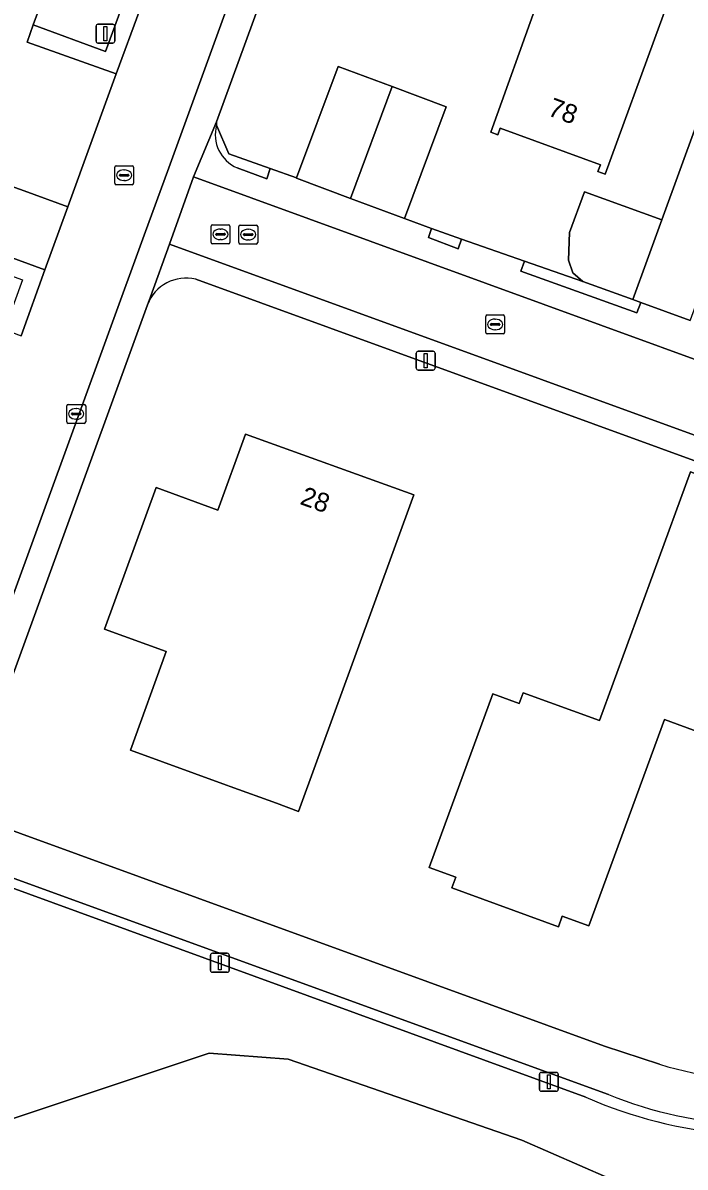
# Model space of a CAD drawing. Extents: x 155275 to 156265, y 382654 to 383635.
# Drawn here: x 156085 to 156120, y 382991.7 to 383052.2 of the extents above; entities that cross this region are included whole.
import ezdxf

# ---------------------------------------------------------------- set-up
doc = ezdxf.new("R2010")
doc.units = 0
for name, color, linetype in [('IMGEO_Berm_groen', 7, 'Continuous'), ('IMGEO_Erf', 7, 'Continuous'), ('IMGEO_Groenvoorziening', 7, 'Continuous'), ('IMGEO_Haag', 7, 'Continuous'), ('IMGEO_Hek', 7, 'Continuous'), ('IMGEO_Kolk', 7, 'Continuous'), ('IMGEO_Lichtmast', 7, 'Continuous'), ('IMGEO_Loofbos', 7, 'Continuous'), ('IMGEO_Pand', 7, 'Continuous'), ('IMGEO_Pand_nummerreeks', 7, 'Continuous'), ('IMGEO_Rijbaan_lokaal_open', 7, 'Continuous'), ('IMGEO_Rioolput', 7, 'Continuous'), ('IMGEO_Voetpad_open', 7, 'Continuous')]:
    doc.layers.add(name, color=color, linetype=linetype)

msp = doc.modelspace()

# ---------------------------------------------------------------- linework, layer by layer
at = {"layer": 'IMGEO_Berm_groen'}
msp.add_lwpolyline([(156090.284, 383053.184), (156086.435, 383054.534), (156085.528, 383052.049), (156089.352, 383050.651)], close=True, dxfattribs=at)
at = {"layer": 'IMGEO_Erf'}
for points in [[(156103.852, 383070.606), (156095.217, 383046.918), (156095.219, 383046.751), (156095.863, 383045.238), (156098.061, 383044.464), (156099.459, 383043.972), (156101.66, 383049.856), (156104.517, 383048.788), (156107.374, 383047.719), (156105.165, 383041.811), (156106.597, 383041.285), (156108.173, 383040.713), (156111.509, 383039.558), (156114.602, 383038.487), (156114.06, 383038.937), (156113.83, 383039.603), (156113.894, 383041.075), (156114.677, 383043.225), (156118.766, 383041.736), (156125.274, 383059.615)], [(156119.718, 383054.968), (156118.65, 383052.014), (156115.774, 383044.167), (156115.397, 383044.307), (156115.522, 383044.653), (156110.223, 383046.589), (156110.101, 383046.24), (156109.721, 383046.381), (156112.152, 383053.113)], [(156131.682, 383038.986), (156134.636, 383037.921), (156133.951, 383036.021), (156136.303, 383035.173), (156134.937, 383031.336), (156138.058, 383030.158), (156138.216, 383030.186), (156143.273, 383028.341), (156144.607, 383031.989), (156147.002, 383031.113), (156149.397, 383030.237), (156148.07, 383026.594), (156152.844, 383024.959), (156149.186, 383018.741), (156143.22, 383020.724), (156094.122, 383038.599)], [(156091.571, 383037.246), (156081.777, 383010.406), (156115.75, 382998.05), (156118.656, 382997.086)]]:
    msp.add_lwpolyline(points, dxfattribs=at)
for points in [[(156105.657, 383027.193), (156099.564, 383010.462), (156098.389, 383010.89), (156095.937, 383011.783), (156095.74, 383011.855), (156090.666, 383013.703), (156092.563, 383018.912), (156089.298, 383020.101), (156092.023, 383027.583), (156095.288, 383026.394), (156096.749, 383030.406)], [(156125.142, 383026.633), (156123.238, 383021.402), (156120.791, 383014.64), (156118.911, 383015.324), (156114.915, 383004.402), (156113.507, 383004.917), (156113.3, 383004.354), (156107.675, 383006.413), (156107.882, 383006.976), (156106.473, 383007.492), (156109.832, 383016.671), (156111.221, 383016.171), (156111.437, 383016.739), (156115.473, 383015.267), (156118.365, 383023.156), (156120.294, 383028.41)]]:
    msp.add_lwpolyline(points, close=True, dxfattribs=at)
for centre, radius, start, end in [((156093.602, 383036.498), 2.165, 76.10854, 159.77265), ((156124.471, 383016.165), 19.945, 253.0485, 294.61573)]:
    msp.add_arc(centre, radius, start, end, dxfattribs=at)
at = {"layer": 'IMGEO_Groenvoorziening'}
for points in [[(156096.313, 383044.493), (156097.875, 383043.907), (156098.061, 383044.464), (156095.863, 383045.238), (156095.219, 383046.751)], [(156114.755, 382995.353), (156081.149, 383007.607), (156080.84, 383007.721), (156078.202, 383000.551), (156075.834, 382994.067)], [(156081.011, 383008.187), (156080.84, 383007.721), (156081.149, 383007.607), (156114.755, 382995.353)], [(156115.948, 382995.484), (156081.011, 383008.187)], [(156073.303, 382988.713), (156072.657, 382987.773), (156073.492, 382986.725), (156075.304, 382985.796), (156077.562, 382984.957), (156079.546, 382990.537), (156082.811, 382993.672), (156094.832, 382997.677), (156099.005, 382997.351), (156111.368, 382993.074), (156119.043, 382989.728), (156129.312, 382987.082), (156131.301, 382985.53)]]:
    msp.add_lwpolyline(points, dxfattribs=at)
for points in [[(156108.173, 383040.713), (156106.597, 383041.285), (156106.427, 383040.804), (156107.995, 383040.217)], [(156114.602, 383038.487), (156111.509, 383039.558), (156111.325, 383039.02), (156117.449, 383036.823), (156117.657, 383037.373), (156117.234, 383037.527)]]:
    msp.add_lwpolyline(points, close=True, dxfattribs=at)
for centre, radius, start, end in [((156097.069, 383046.253), 1.916, 164.94866, 246.75167), ((156124.433, 383017.317), 24.002, 246.22081, 283.98667), ((156124.433, 383017.317), 24.002, 246.22081, 283.98667), ((156124.436, 383016.677), 22.829, 248.17371, 285.80889)]:
    msp.add_arc(centre, radius, start, end, dxfattribs=at)
at = {"layer": 'IMGEO_Haag'}
for points in [[(156096.313, 383044.493), (156097.875, 383043.907), (156098.061, 383044.464), (156095.863, 383045.238), (156095.219, 383046.751)], [(156115.948, 382995.484), (156081.011, 383008.187), (156080.84, 383007.721), (156081.149, 383007.607), (156114.755, 382995.353)]]:
    msp.add_lwpolyline(points, dxfattribs=at)
for points in [[(156108.173, 383040.713), (156106.597, 383041.285), (156106.427, 383040.804), (156107.995, 383040.217)], [(156114.602, 383038.487), (156111.509, 383039.558), (156111.325, 383039.02), (156117.449, 383036.823), (156117.657, 383037.373), (156117.234, 383037.527)]]:
    msp.add_lwpolyline(points, close=True, dxfattribs=at)
for centre, radius, start, end in [((156097.069, 383046.253), 1.916, 164.94866, 246.75167), ((156124.433, 383017.317), 24.002, 246.22081, 283.98667), ((156124.436, 383016.677), 22.829, 248.17371, 285.80889)]:
    msp.add_arc(centre, radius, start, end, dxfattribs=at)
at = {"layer": 'IMGEO_Hek'}
for points in [[(156098.061, 383044.464), (156095.863, 383045.238), (156095.219, 383046.751)], [(156099.459, 383043.972), (156098.061, 383044.464)], [(156106.597, 383041.285), (156105.165, 383041.811)], [(156108.173, 383040.713), (156106.597, 383041.285)], [(156111.509, 383039.558), (156108.173, 383040.713)], [(156114.602, 383038.487), (156111.509, 383039.558)]]:
    msp.add_lwpolyline(points, dxfattribs=at)
at = {"layer": 'IMGEO_Kolk'}
for p, q in [((156096.396, 383040.536), (156096.396, 383041.388)), ((156096.471, 383041.462), (156097.323, 383041.462)), ((156096.655, 383040.956), (156096.655, 383040.968)), ((156096.698, 383041.005), (156097.096, 383041.005)), ((156096.884, 383041.242), (156096.909, 383041.242)), ((156097.139, 383040.968), (156097.139, 383040.956)), ((156097.397, 383041.388), (156097.397, 383040.536)), ((156097.323, 383040.462), (156096.471, 383040.462)), ((156097.093, 383040.919), (156096.695, 383040.919)), ((156096.907, 383040.682), (156096.882, 383040.682)), ((156109.532, 383036.712), (156110.384, 383036.712)), ((156109.457, 383035.786), (156109.457, 383036.638)), ((156109.716, 383036.206), (156109.716, 383036.218)), ((156110.154, 383036.169), (156109.756, 383036.169)), ((156109.759, 383036.255), (156110.157, 383036.255)), ((156109.945, 383036.492), (156109.97, 383036.492)), ((156110.2, 383036.218), (156110.2, 383036.206)), ((156110.458, 383036.638), (156110.458, 383035.786)), ((156110.384, 383035.712), (156109.532, 383035.712)), ((156109.968, 383035.932), (156109.943, 383035.932)), ((156087.299, 383031.055), (156087.299, 383031.907)), ((156087.374, 383031.981), (156088.226, 383031.981)), ((156088.3, 383031.907), (156088.3, 383031.055)), ((156087.558, 383031.475), (156087.558, 383031.487)), ((156087.996, 383031.438), (156087.598, 383031.438)), ((156087.601, 383031.524), (156087.999, 383031.524)), ((156087.787, 383031.761), (156087.812, 383031.761)), ((156088.042, 383031.487), (156088.042, 383031.475)), ((156088.226, 383030.981), (156087.374, 383030.981)), ((156087.81, 383031.201), (156087.785, 383031.201))]:
    msp.add_line(p, q, dxfattribs=at)
for points in [[(156096.396, 383040.536), (156096.396, 383041.388)], [(156096.471, 383041.462), (156097.323, 383041.462)], [(156097.397, 383041.388), (156097.397, 383040.536)], [(156097.323, 383040.462), (156096.471, 383040.462)], [(156109.532, 383036.712), (156110.384, 383036.712)], [(156109.457, 383035.786), (156109.457, 383036.638)], [(156110.458, 383036.638), (156110.458, 383035.786)], [(156110.384, 383035.712), (156109.532, 383035.712)], [(156087.299, 383031.055), (156087.299, 383031.907)], [(156087.374, 383031.981), (156088.226, 383031.981)], [(156088.3, 383031.907), (156088.3, 383031.055)], [(156088.226, 383030.981), (156087.374, 383030.981)]]:
    msp.add_lwpolyline(points, dxfattribs=at)
for centre, radius, start, end in [((156096.473, 383041.386), 0.0765, 91.55205, 178.44795), ((156096.473, 383041.386), 0.0765, 91.55205, 178.44795), ((156096.695, 383040.965), 0.0403, 85.87752, 175.75265), ((156096.692, 383040.955), 0.0366, 178.93798, 274.71019), ((156097.096, 383040.962), 0.043, 264.86636, 352.45326), ((156097.1, 383040.967), 0.0386, 1.73085, 96.63898), ((156097.321, 383041.386), 0.0765, 1.55205, 88.44795), ((156097.321, 383041.386), 0.0765, 1.55205, 88.44795), ((156096.473, 383040.538), 0.0765, 181.55205, 268.44795), ((156096.473, 383040.538), 0.0765, 181.55205, 268.44795), ((156097.321, 383040.538), 0.0765, 271.55205, 358.44795), ((156097.321, 383040.538), 0.0765, 271.55205, 358.44795), ((156109.534, 383036.636), 0.0765, 91.55205, 178.44795), ((156109.534, 383036.636), 0.0765, 91.55205, 178.44795), ((156110.382, 383036.636), 0.0765, 1.55205, 88.44795), ((156110.382, 383036.636), 0.0765, 1.55205, 88.44795), ((156109.756, 383036.215), 0.0403, 85.87752, 175.75265), ((156109.753, 383036.205), 0.0366, 178.93798, 274.71019), ((156110.157, 383036.212), 0.043, 264.86636, 352.45326), ((156110.161, 383036.217), 0.0386, 1.73085, 96.63898), ((156109.534, 383035.788), 0.0765, 181.55205, 268.44795), ((156109.534, 383035.788), 0.0765, 181.55205, 268.44795), ((156110.382, 383035.788), 0.0765, 271.55205, 358.44795), ((156110.382, 383035.788), 0.0765, 271.55205, 358.44795), ((156087.376, 383031.905), 0.0765, 91.55205, 178.44795), ((156087.376, 383031.905), 0.0765, 91.55205, 178.44795), ((156088.224, 383031.905), 0.0765, 1.55205, 88.44795), ((156088.224, 383031.905), 0.0765, 1.55205, 88.44795), ((156087.598, 383031.484), 0.0403, 85.87752, 175.75265), ((156087.595, 383031.474), 0.0366, 178.93798, 274.71019), ((156087.999, 383031.481), 0.043, 264.86636, 352.45326), ((156088.003, 383031.486), 0.0386, 1.73085, 96.63898), ((156087.376, 383031.057), 0.0765, 181.55205, 268.44795), ((156087.376, 383031.057), 0.0765, 181.55205, 268.44795), ((156088.224, 383031.057), 0.0765, 271.55205, 358.44795), ((156088.224, 383031.057), 0.0765, 271.55205, 358.44795)]:
    msp.add_arc(centre, radius, start, end, dxfattribs=at)
for centre, major_axis, ratio, start_param, end_param in [((156096.883, 383040.962), (-0.387, 0.002), 0.722429, 4.712389, 7.853982), ((156096.908, 383040.962), (-0.39, 0.002), 0.717154, 1.570796, 4.712389), ((156109.944, 383036.212), (-0.387, 0.002), 0.722429, 4.712389, 7.853982), ((156109.969, 383036.212), (-0.39, 0.002), 0.717154, 1.570796, 4.712389), ((156087.786, 383031.481), (-0.387, 0.002), 0.722429, 4.712389, 7.853982), ((156087.811, 383031.481), (-0.39, 0.002), 0.717154, 1.570796, 4.712389)]:
    msp.add_ellipse(centre, major_axis=major_axis, ratio=ratio, start_param=start_param, end_param=end_param, dxfattribs=at)
at = {"layer": 'IMGEO_Lichtmast'}
for p, q in [((156088.847, 383051.188), (156088.847, 383051.988)), ((156088.847, 383051.988), (156088.847, 383051.188)), ((156088.947, 383052.088), (156089.737, 383052.088)), ((156089.737, 383052.088), (156088.947, 383052.088)), ((156089.837, 383051.988), (156089.837, 383051.188)), ((156089.837, 383051.188), (156089.837, 383051.988)), ((156089.737, 383051.088), (156088.947, 383051.088)), ((156088.947, 383051.088), (156089.737, 383051.088)), ((156105.787, 383033.897), (156105.787, 383034.697)), ((156105.787, 383034.697), (156105.787, 383033.897)), ((156105.887, 383034.797), (156106.677, 383034.797)), ((156106.677, 383034.797), (156105.887, 383034.797)), ((156106.777, 383034.697), (156106.777, 383033.897)), ((156106.777, 383033.897), (156106.777, 383034.697)), ((156106.677, 383033.797), (156105.887, 383033.797)), ((156105.887, 383033.797), (156106.677, 383033.797)), ((156094.899, 383002.056), (156094.899, 383002.856)), ((156094.899, 383002.856), (156094.899, 383002.056)), ((156094.999, 383002.956), (156095.789, 383002.956)), ((156095.789, 383002.956), (156094.999, 383002.956)), ((156095.889, 383002.856), (156095.889, 383002.056)), ((156095.889, 383002.056), (156095.889, 383002.856)), ((156095.789, 383001.956), (156094.999, 383001.956)), ((156094.999, 383001.956), (156095.789, 383001.956)), ((156112.303, 382995.758), (156112.303, 382996.558)), ((156112.303, 382996.558), (156112.303, 382995.758)), ((156112.403, 382996.658), (156113.193, 382996.658)), ((156113.193, 382996.658), (156112.403, 382996.658)), ((156113.293, 382996.558), (156113.293, 382995.758)), ((156113.293, 382995.758), (156113.293, 382996.558)), ((156113.193, 382995.658), (156112.403, 382995.658)), ((156112.403, 382995.658), (156113.193, 382995.658))]:
    msp.add_line(p, q, dxfattribs=at)
for points in [[(156089.267, 383051.963), (156089.417, 383051.963), (156089.417, 383051.213), (156089.267, 383051.213), (156089.267, 383051.963)], [(156106.207, 383034.672), (156106.357, 383034.672), (156106.357, 383033.922), (156106.207, 383033.922), (156106.207, 383034.672)], [(156095.319, 383002.831), (156095.469, 383002.831), (156095.469, 383002.081), (156095.319, 383002.081), (156095.319, 383002.831)], [(156112.723, 382996.533), (156112.873, 382996.533), (156112.873, 382995.783), (156112.723, 382995.783), (156112.723, 382996.533)]]:
    msp.add_lwpolyline(points, dxfattribs=at)
for centre, start, end in [((156088.947, 383051.988), 90, 180), ((156088.947, 383051.988), 90, 180), ((156089.737, 383051.988), 0, 90), ((156089.737, 383051.988), 360, 90), ((156088.947, 383051.188), 180, 270), ((156088.947, 383051.188), 180, 270), ((156089.737, 383051.188), 270, 0), ((156089.737, 383051.188), 270, 0), ((156105.887, 383034.697), 90, 180), ((156105.887, 383034.697), 90, 180), ((156106.677, 383034.697), 0, 90), ((156106.677, 383034.697), 360, 90), ((156105.887, 383033.897), 180, 270), ((156105.887, 383033.897), 180, 270), ((156106.677, 383033.897), 270, 0), ((156106.677, 383033.897), 270, 0), ((156094.999, 383002.856), 90, 180), ((156094.999, 383002.856), 90, 180), ((156095.789, 383002.856), 0, 90), ((156095.789, 383002.856), 360, 90), ((156094.999, 383002.056), 180, 270), ((156094.999, 383002.056), 180, 270), ((156095.789, 383002.056), 270, 0), ((156095.789, 383002.056), 270, 0), ((156112.403, 382996.558), 90, 180), ((156112.403, 382996.558), 90, 180), ((156113.193, 382996.558), 0, 90), ((156113.193, 382996.558), 360, 90), ((156112.403, 382995.758), 180, 270), ((156112.403, 382995.758), 180, 270), ((156113.193, 382995.758), 270, 0), ((156113.193, 382995.758), 270, 0)]:
    msp.add_arc(centre, 0.1, start, end, dxfattribs=at)
at = {"layer": 'IMGEO_Loofbos'}
msp.add_lwpolyline([(156129.312, 382987.082), (156119.043, 382989.728), (156111.368, 382993.074), (156099.005, 382997.351), (156094.832, 382997.677), (156082.811, 382993.672), (156079.546, 382990.537), (156077.562, 382984.957), (156089.999, 382980.338)], dxfattribs=at)
at = {"layer": 'IMGEO_Pand'}
for points in [[(156121.73, 383060.506), (156123.385, 383063.493), (156123.008, 383063.625), (156122.48, 383062.745), (156116.837, 383064.813), (156117.18, 383065.753), (156116.804, 383065.89), (156115.801, 383063.139), (156112.152, 383053.113), (156109.721, 383046.381), (156110.101, 383046.24), (156110.223, 383046.589), (156115.522, 383044.653), (156115.397, 383044.307), (156115.774, 383044.167), (156118.65, 383052.014), (156119.718, 383054.968)], [(156124.4, 383047.687), (156127.215, 383046.665), (156131.145, 383057.485), (156125.274, 383059.615), (156118.766, 383041.736), (156117.99, 383039.605), (156117.234, 383037.527), (156117.657, 383037.373), (156120.28, 383036.417), (156120.294, 383036.455)], [(156104.517, 383048.788), (156101.66, 383049.856), (156099.459, 383043.972), (156099.45, 383043.948), (156102.307, 383042.879)], [(156104.517, 383048.788), (156102.307, 383042.879), (156105.165, 383041.811), (156107.374, 383047.719)], [(156118.766, 383041.736), (156114.677, 383043.225), (156113.894, 383041.075), (156113.83, 383039.603), (156114.06, 383038.937), (156114.602, 383038.487), (156117.234, 383037.527), (156117.99, 383039.605)], [(156105.657, 383027.193), (156096.749, 383030.406), (156095.288, 383026.394), (156092.023, 383027.583), (156089.298, 383020.101), (156092.563, 383018.912), (156090.666, 383013.703), (156095.74, 383011.855), (156095.937, 383011.783), (156098.389, 383010.89), (156099.564, 383010.462)], [(156123.238, 383021.402), (156125.142, 383026.633), (156120.294, 383028.41), (156118.365, 383023.156), (156115.473, 383015.267), (156111.437, 383016.739), (156111.221, 383016.171), (156109.832, 383016.671), (156106.473, 383007.492), (156107.882, 383006.976), (156107.675, 383006.413), (156113.3, 383004.354), (156113.507, 383004.917), (156114.915, 383004.402), (156118.911, 383015.324), (156120.791, 383014.64)]]:
    msp.add_lwpolyline(points, close=True, dxfattribs=at)
at = {"layer": 'IMGEO_Rijbaan_lokaal_open'}
for points in [[(156073.935, 382993.112), (156074.952, 382995.838), (156091.394, 383040.941), (156092.689, 383044.492), (156116.502, 383109.964)], [(156091.159, 383052.853), (156089.919, 383049.467), (156088.644, 383045.975), (156087.352, 383042.439), (156086.133, 383039.105), (156084.887, 383035.615)]]:
    msp.add_lwpolyline(points, dxfattribs=at)
msp.add_lwpolyline([(156092.738, 383040.458), (156142.11, 383022.501), (156143.388, 383026.042), (156093.999, 383044.02)], close=True, dxfattribs=at)
at = {"layer": 'IMGEO_Rioolput'}
for p, q in [((156089.908, 383044.602), (156090.76, 383044.602)), ((156089.833, 383043.676), (156089.833, 383044.528)), ((156090.092, 383044.096), (156090.092, 383044.108)), ((156090.53, 383044.059), (156090.132, 383044.059)), ((156090.135, 383044.145), (156090.533, 383044.145)), ((156090.321, 383044.382), (156090.346, 383044.382)), ((156090.576, 383044.108), (156090.576, 383044.096)), ((156090.834, 383044.528), (156090.834, 383043.676)), ((156090.76, 383043.602), (156089.908, 383043.602)), ((156090.344, 383043.822), (156090.319, 383043.822)), ((156094.93, 383040.552), (156094.93, 383041.404)), ((156095.005, 383041.478), (156095.857, 383041.478)), ((156095.189, 383040.972), (156095.189, 383040.984)), ((156095.627, 383040.935), (156095.229, 383040.935)), ((156095.232, 383041.021), (156095.63, 383041.021)), ((156095.418, 383041.258), (156095.443, 383041.258)), ((156095.673, 383040.984), (156095.673, 383040.972)), ((156095.931, 383041.404), (156095.931, 383040.552)), ((156095.857, 383040.478), (156095.005, 383040.478)), ((156095.441, 383040.698), (156095.416, 383040.698))]:
    msp.add_line(p, q, dxfattribs=at)
for points in [[(156089.908, 383044.602), (156090.76, 383044.602)], [(156089.833, 383043.676), (156089.833, 383044.528)], [(156090.834, 383044.528), (156090.834, 383043.676)], [(156090.76, 383043.602), (156089.908, 383043.602)], [(156094.93, 383040.552), (156094.93, 383041.404)], [(156095.005, 383041.478), (156095.857, 383041.478)], [(156095.931, 383041.404), (156095.931, 383040.552)], [(156095.857, 383040.478), (156095.005, 383040.478)]]:
    msp.add_lwpolyline(points, dxfattribs=at)
for centre, radius, start, end in [((156089.91, 383044.526), 0.0765, 91.55205, 178.44795), ((156089.91, 383044.526), 0.0765, 91.55205, 178.44795), ((156090.758, 383044.526), 0.0765, 1.55205, 88.44795), ((156090.758, 383044.526), 0.0765, 1.55205, 88.44795), ((156090.132, 383044.105), 0.0403, 85.87752, 175.75265), ((156090.129, 383044.095), 0.0366, 178.93798, 274.71019), ((156090.533, 383044.102), 0.043, 264.86636, 352.45326), ((156090.537, 383044.107), 0.0386, 1.73085, 96.63898), ((156089.91, 383043.678), 0.0765, 181.55205, 268.44795), ((156089.91, 383043.678), 0.0765, 181.55205, 268.44795), ((156090.758, 383043.678), 0.0765, 271.55205, 358.44795), ((156090.758, 383043.678), 0.0765, 271.55205, 358.44795), ((156095.007, 383041.402), 0.0765, 91.55205, 178.44795), ((156095.007, 383041.402), 0.0765, 91.55205, 178.44795), ((156095.229, 383040.981), 0.0403, 85.87752, 175.75265), ((156095.226, 383040.971), 0.0366, 178.93798, 274.71019), ((156095.63, 383040.978), 0.043, 264.86636, 352.45326), ((156095.634, 383040.983), 0.0386, 1.73085, 96.63898), ((156095.855, 383041.402), 0.0765, 1.55205, 88.44795), ((156095.855, 383041.402), 0.0765, 1.55205, 88.44795), ((156095.007, 383040.554), 0.0765, 181.55205, 268.44795), ((156095.007, 383040.554), 0.0765, 181.55205, 268.44795), ((156095.855, 383040.554), 0.0765, 271.55205, 358.44795), ((156095.855, 383040.554), 0.0765, 271.55205, 358.44795)]:
    msp.add_arc(centre, radius, start, end, dxfattribs=at)
for centre, major_axis, ratio, start_param, end_param in [((156090.32, 383044.102), (-0.387, 0.002), 0.722429, 4.712389, 7.853982), ((156090.345, 383044.102), (-0.39, 0.002), 0.717154, 1.570796, 4.712389), ((156095.417, 383040.978), (-0.387, 0.002), 0.722429, 4.712389, 7.853982), ((156095.442, 383040.978), (-0.39, 0.002), 0.717154, 1.570796, 4.712389)]:
    msp.add_ellipse(centre, major_axis=major_axis, ratio=ratio, start_param=start_param, end_param=end_param, dxfattribs=at)
at = {"layer": 'IMGEO_Voetpad_open'}
for points in [[(156107.77, 383081.447), (156108.26, 383082.79), (156109.304, 383085.546), (156112.937, 383095.573), (156117.53, 383108.254), (156117.957, 383109.441), (156116.502, 383109.964), (156092.689, 383044.492), (156091.394, 383040.941), (156074.952, 382995.838), (156073.935, 382993.112)], [(156075.834, 382994.067), (156078.202, 383000.551), (156080.84, 383007.721), (156081.011, 383008.187), (156081.777, 383010.406), (156091.571, 383037.246), (156091.72, 383037.668), (156092.738, 383040.458), (156093.999, 383044.02), (156095.217, 383046.918), (156103.852, 383070.606), (156104.338, 383071.998), (156107.77, 383081.447)], [(156081.283, 383044.621), (156085.043, 383043.269), (156087.352, 383042.439), (156088.644, 383045.975), (156089.919, 383049.467), (156085.203, 383051.13), (156085.528, 383052.049), (156086.435, 383054.534)], [(156095.219, 383046.751), (156095.217, 383046.918), (156093.999, 383044.02), (156143.388, 383026.042), (156142.11, 383022.501), (156092.738, 383040.458), (156091.72, 383037.668), (156091.571, 383037.246)], [(156120.28, 383036.417), (156117.657, 383037.373), (156117.449, 383036.823), (156111.325, 383039.02), (156111.509, 383039.558), (156108.173, 383040.713), (156107.995, 383040.217), (156106.427, 383040.804), (156106.597, 383041.285), (156105.165, 383041.811), (156102.307, 383042.879), (156099.45, 383043.948), (156099.459, 383043.972), (156098.061, 383044.464), (156097.875, 383043.907), (156096.313, 383044.493)], [(156094.122, 383038.599), (156143.22, 383020.724), (156149.186, 383018.741), (156152.844, 383024.959)], [(156081.777, 383010.406), (156081.011, 383008.187), (156115.948, 382995.484)], [(156118.656, 382997.086), (156115.75, 382998.05), (156081.777, 383010.406)]]:
    msp.add_lwpolyline(points, dxfattribs=at)
for points in [[(156091.159, 383052.853), (156090.284, 383053.184), (156089.352, 383050.651), (156085.528, 383052.049), (156085.203, 383051.13), (156089.919, 383049.467)], [(156087.352, 383042.439), (156085.043, 383043.269), (156081.283, 383044.621), (156080.792, 383043.337), (156079.661, 383040.366), (156071.918, 383019.223), (156070.366, 383015.028), (156071.849, 383014.523), (156072.734, 383016.867), (156075.307, 383023.953), (156076.742, 383027.941), (156080.178, 383037.348), (156081.113, 383039.942), (156081.422, 383040.828), (156086.133, 383039.105)], [(156086.133, 383039.105), (156081.422, 383040.828), (156081.113, 383039.942), (156084.963, 383038.571), (156084.014, 383035.95), (156084.887, 383035.615)]]:
    msp.add_lwpolyline(points, close=True, dxfattribs=at)
for centre, radius, start, end in [((156097.069, 383046.253), 1.916, 164.94866, 246.75167), ((156093.602, 383036.498), 2.165, 76.10854, 159.77265), ((156124.471, 383016.165), 19.945, 253.0485, 294.61573), ((156124.436, 383016.677), 22.829, 248.17371, 285.80889)]:
    msp.add_arc(centre, radius, start, end, dxfattribs=at)

# ---------------------------------------------------------------- texts
at = {"layer": 'IMGEO_Pand_nummerreeks'}
for s, rotation, p in [('78', 339.92929, (156112.685, 383047.286)), ('28', 340.1642, (156099.581, 383026.726))]:
    msp.add_text(s, height=1, rotation=rotation, dxfattribs=at).set_placement(p)

doc.saveas('drawing.dxf')
